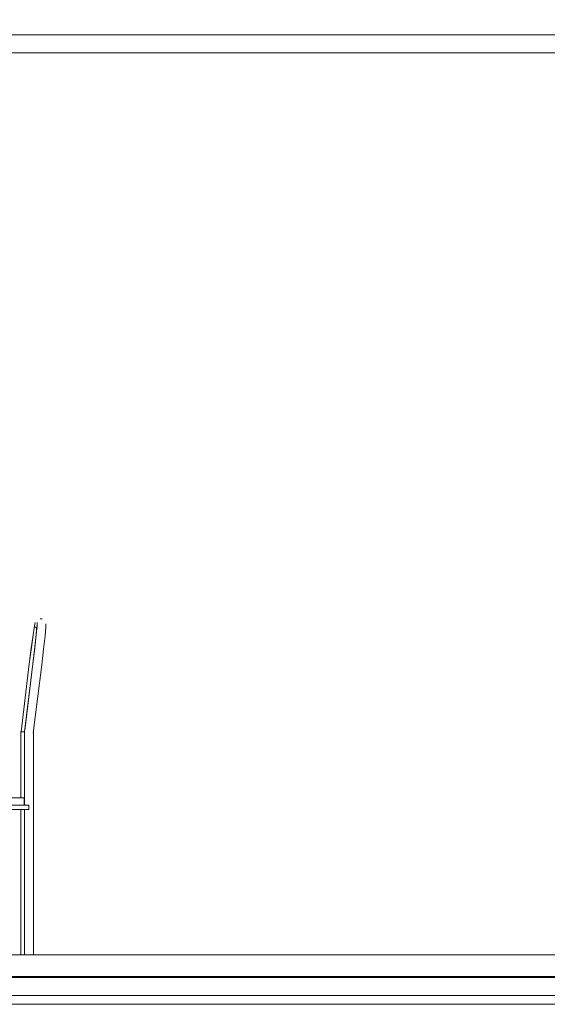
# Model space of a CAD drawing. Header units: millimetres. Extents: x -30280 to 309309, y -17460 to 4378.
# Tile 670 of 1056: x 206125 to 207301, y -13520 to -11326. Entities that reach past the tile are written whole.
import ezdxf

# ---------------------------------------------------------------- set-up
doc = ezdxf.new("R2010")
doc.units = ezdxf.units.MM
doc.header["$MEASUREMENT"] = 0
doc.linetypes.add('Wipeout_Contour', pattern=[1000, 0, -1000])
for name, color, linetype in [('10_ESTR_Fotjats', 7, 'Continuous'), ('14_PAV_Paviment existent', 7, 'Continuous'), ('Nuevo_08_E_Envans secs', 7, 'Continuous'), ('Nuevo_09_EI_Mobiliari general', 7, 'Continuous'), ('Nuevo_Ventanas Archicad', 7, 'Continuous'), ('Ventanas Archicad', 7, 'Continuous')]:
    doc.layers.add(name, color=color, linetype=linetype)
for name, color, linetype, lineweight in [('10_ESTR_Fotjats_Pluma_Nº__1', 7, 'Continuous', 5), ('14_PAV_Paviment existent_Pluma_Nº__29', 7, 'Continuous', 20), ('Nuevo_08_E_Envans secs_Pluma_Nº__47', 7, 'Continuous', 20), ('Nuevo_09_EI_Mobiliari general_Pluma_Nº__1', 7, 'Continuous', 5), ('Nuevo_Ventanas Archicad_Pluma_Nº__1', 7, 'Continuous', 5), ('Ventanas Archicad_Pluma_Nº__1', 7, 'Continuous', 5)]:
    doc.layers.add(name, color=color, linetype=linetype, lineweight=lineweight)

# ---------------------------------------------------------------- blocks, each defined once
blk = doc.blocks.new('Elem Sección_11_5', base_point=(181934.4, -13460))
at = {"layer": '10_ESTR_Fotjats_Pluma_Nº__1', "color": 7, "linetype": 'Continuous', "lineweight": 5}
for p, q in [((211190.4, -13500), (173577.4, -13500)), ((211190.4, -13520), (173577.4, -13520))]:
    blk.add_line(p, q, dxfattribs=at)
blk = doc.blocks.new('Elem Sección_67_5', base_point=(181934.4, -13460))
at = {"layer": 'Ventanas Archicad_Pluma_Nº__1', "color": 7, "linetype": 'Continuous', "lineweight": 5}
for p, q in [((206150.8, -11756.2), (206150.8, -11400)), ((206175.8, -11725.8), (206175.8, -11400)), ((206696.9, -11400), (206177.4, -11727.4)), ((207225.8, -11400), (207225.8, -12435)), ((207250.8, -11400), (207250.8, -12460)), ((206152.3, -11724.3), (206150.8, -11725.8)), ((206157.3, -11723), (206152.3, -11724.3)), ((206169.3, -11723), (206157.3, -11723)), ((206174.3, -11724.3), (206169.3, -11723)), ((206178, -11728), (206174.3, -11724.3)), ((206179.3, -11733), (206178, -11728)), ((206179.3, -11787), (206179.3, -11733)), ((206149.8, -11760), (206151.6, -11753.2)), ((206151.6, -11753.2), (206156.6, -11748.3)), ((206152.8, -11760.4), (206154.3, -11754.8)), ((206154.3, -11754.8), (206158.1, -11751)), ((206156.6, -11748.3), (206163.3, -11746.5)), ((206158.1, -11751), (206163.3, -11749.6)), ((206163.3, -11746.5), (206170.1, -11748.3)), ((206163.3, -11749.6), (206168.5, -11751)), ((206168.5, -11751), (206172.3, -11754.8)), ((206170.1, -11748.3), (206175, -11753.2)), ((206172.3, -11754.8), (206173.8, -11760.4)), ((206175, -11753.2), (206176.8, -11760)), ((206149.8, -11864), (206149.8, -11760)), ((206152.8, -11863.1), (206152.8, -11760.4)), ((206173.8, -11760.4), (206173.8, -11863.1)), ((206176.8, -11760), (206176.8, -11864)), ((206176.8, -11793.1), (206178, -11792)), ((207196.5, -12435), (206177.4, -11792.5)), ((206178, -11792), (206179.3, -11787)), ((206151.8, -11867), (206149.8, -11864)), ((206150.8, -12460), (206150.8, -11865.5)), ((206163.3, -11870), (206151.8, -11867)), ((206153.7, -11864.4), (206152.8, -11863.1)), ((206163.3, -11866.9), (206153.7, -11864.4)), ((206173, -11864.4), (206163.3, -11866.9)), ((206174.8, -11867), (206163.3, -11870)), ((206173.8, -11863.1), (206173, -11864.4)), ((206176.8, -11864), (206174.8, -11867)), ((206175.8, -12435), (206175.8, -11865.5)), ((207225.8, -12435), (206175.8, -12435)), ((207236.2, -12460), (207196.5, -12435)), ((207250.8, -12460), (206150.8, -12460)), ((206150.8, -12728.3), (206150.8, -12560)), ((206150.8, -12560), (207250.8, -12560)), ((207250.8, -12560), (207250.8, -12710)), ((207250.8, -12735), (207250.8, -13060)), ((207250.8, -13086), (207250.8, -13360)), ((206880.6, -13360), (206155.8, -13360)), ((207155.7, -13360), (206908.1, -13360)), ((207250.8, -13360), (207205.7, -13360))]:
    blk.add_line(p, q, dxfattribs=at)
blk = doc.blocks.new('Elem Sección_111_5', base_point=(181934.4, -13460))
at = {"layer": 'Nuevo_09_EI_Mobiliari general_Pluma_Nº__1', "color": 7, "linetype": 'Continuous', "lineweight": 5}
for p, q in [((207770.7, -12710), (207120.7, -12710)), ((207120.7, -12735), (207120.7, -12710)), ((207770.7, -12735), (207770.7, -12710)), ((207770.7, -12735), (207120.7, -12735)), ((207155.7, -13410), (207155.7, -12735)), ((207205.7, -13410), (207205.7, -12735)), ((207685.7, -13410), (207685.7, -12735)), ((207735.7, -13410), (207735.7, -12735))]:
    blk.add_line(p, q, dxfattribs=at)
blk = doc.blocks.new('Elem Sección_112_5', base_point=(181934.4, -13460))
at = {"layer": 'Nuevo_09_EI_Mobiliari general_Pluma_Nº__1', "color": 7, "linetype": 'Continuous', "lineweight": 5}
for p, q in [((206852.6, -12679), (206852.5, -12672)), ((206854.4, -12698.9), (206852.6, -12679)), ((206863.2, -12660.9), (206861.2, -12660.9)), ((206865.4, -12660.9), (206863.5, -12660.9)), ((206872.5, -12676.6), (206872.3, -12669.6)), ((206874.3, -12696.5), (206872.5, -12676.6)), ((206878.1, -12676.6), (206876.5, -12669.6)), ((206881.2, -12696.5), (206878.1, -12676.6)), ((206857.7, -12728.7), (206854.4, -12698.9)), ((206872.7, -12679.6), (206873.5, -12679.5)), ((206873.7, -12685.7), (206873.5, -12679.5)), ((206873.5, -12679.5), (206877.7, -12679.5)), ((206875.3, -12703.5), (206873.7, -12685.7)), ((206877.5, -12726.2), (206874.3, -12696.5)), ((206877.7, -12679.5), (206879.2, -12685.7)), ((206879.2, -12685.7), (206881.9, -12703.5)), ((206885.2, -12726.2), (206881.2, -12696.5)), ((206878.2, -12730), (206875.3, -12703.5)), ((206881.9, -12703.5), (206885.5, -12730)), ((206861.8, -12763.8), (206857.7, -12728.7)), ((206881.7, -12761.4), (206877.5, -12726.2)), ((206881.9, -12761.4), (206878.2, -12730)), ((206889.7, -12761.4), (206885.2, -12726.2)), ((206885.5, -12730), (206889.5, -12761.4)), ((206880.6, -12915.1), (206862, -12763.8)), ((206899.8, -12910.3), (206881.5, -12761.4)), ((206900.5, -12912.7), (206881.9, -12761.4)), ((206889.5, -12761.4), (206908.1, -12912.7)), ((206880.6, -13410), (206880.6, -12913.9)), ((206900.1, -12913.9), (206899.9, -12910.3)), ((206900.1, -12913.7), (206908.1, -12912.7)), ((206900.1, -13076), (206900.1, -12913.9)), ((206908.1, -12912.7), (206900.5, -12912.7)), ((206908.1, -12913.9), (206907.9, -12910.3)), ((206908.1, -13060), (206908.1, -12913.9)), ((206902.9, -13060), (206901.4, -13060)), ((206901.4, -13076), (206901.4, -13060)), ((206906.3, -13060), (206902.9, -13060)), ((206910.7, -13060), (206906.3, -13060)), ((207155.7, -13060), (206910.7, -13060)), ((207269.1, -13060), (207205.7, -13060)), ((207273.1, -13060), (207269.1, -13060)), ((207276.6, -13060), (207273.1, -13060)), ((207279, -13060), (207276.6, -13060)), ((207279.9, -13060), (207279, -13060)), ((207288.7, -13060), (207279.9, -13060)), ((207288.7, -13076), (207288.7, -13060)), ((206880.6, -13076), (206880.3, -13076)), ((206880.3, -13086), (206880.3, -13076)), ((206880.6, -13086), (206880.3, -13086)), ((206890.7, -13076), (207155.7, -13076)), ((206890.7, -13086), (206890.7, -13076)), ((206890.7, -13086), (207155.7, -13086)), ((206900.1, -13410), (206900.1, -13086)), ((206908.1, -13410), (206908.1, -13086)), ((207205.7, -13076), (207269.7, -13076)), ((207205.7, -13086), (207269.7, -13086)), ((207260.1, -13410), (207260.1, -13086)), ((207269.7, -13076), (207269.7, -13086)), ((207279.7, -13076), (207279.6, -13076)), ((207279.6, -13076), (207279.6, -13086)), ((207279.6, -13410), (207279.6, -13086)), ((207279.9, -13086), (207279.6, -13086)), ((207279.9, -13076), (207279.7, -13076)), ((207288.7, -13076), (207279.9, -13076)), ((207279.9, -13086), (207279.9, -13076)), ((207288.7, -13086), (207279.9, -13086)), ((207288.5, -13410), (207288.5, -13086)), ((207288.7, -13086), (207288.7, -13076))]:
    blk.add_line(p, q, dxfattribs=at)
blk = doc.blocks.new('Elem Sección_138_5', base_point=(181934.4, -13460))
at = {"layer": 'Nuevo_08_E_Envans secs_Pluma_Nº__47', "color": 7, "linetype": 'Continuous', "lineweight": 20}
for p, q in [((207300.8, -11400), (207300.8, -12710)), ((207300.8, -12735), (207300.8, -13410))]:
    blk.add_line(p, q, dxfattribs=at)
blk = doc.blocks.new('Elem Sección_172_5', base_point=(181934.4, -13460))
at = {"color": 254, "linetype": 'Wipeout_Contour', "lineweight": 0, "ltscale": 1637533.714366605}
blk.add_wipeout([(201005.5, -11360), (203058.6, -11360), (203058.6, -11410), (204658.6, -11410), (204658.6, -11360), (208797.9, -11360), (208797.9, -11013), (201005.5, -11013)], dxfattribs=at).dxf.layer = 'Nuevo_08_E_Envans secs'
blk = doc.blocks.new('Elem Sección_189_5', base_point=(181934.4, -13460))
at = {"color": 254, "linetype": 'Wipeout_Contour', "lineweight": 0, "ltscale": 1242249.803610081}
blk.add_wipeout([(204658.6, -11360), (204658.6, -11400), (204698.6, -11400), (208757.9, -11400), (208797.9, -11400), (208797.9, -11360)], dxfattribs=at).dxf.layer = 'Nuevo_Ventanas Archicad'
at = {"color": 254, "linetype": 'Wipeout_Contour', "lineweight": 0, "ltscale": 1242982.745324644}
blk.add_wipeout([(204698.6, -13410), (204658.6, -13410), (204658.6, -13458), (208797.9, -13458), (208797.9, -13410), (208757.9, -13410)], dxfattribs=at).dxf.layer = 'Nuevo_Ventanas Archicad'
at = {"layer": 'Nuevo_Ventanas Archicad_Pluma_Nº__1', "color": 7, "linetype": 'Continuous', "lineweight": 5}
blk.add_line((204658.6, -11360), (208797.9, -11360), dxfattribs=at)
at = {"color": 254, "linetype": 'Wipeout_Contour', "lineweight": 0, "ltscale": 828410.240575}
blk.add_wipeout([(208757.9, -13410), (208757.9, -11400), (204698.6, -11400), (204698.6, -13410)], dxfattribs=at).dxf.layer = 'Nuevo_Ventanas Archicad'
at = {"layer": 'Nuevo_Ventanas Archicad_Pluma_Nº__1', "color": 7, "linetype": 'Continuous', "lineweight": 5}
for p, q in [((208757.9, -11400), (204698.6, -11400)), ((204698.6, -13410), (208757.9, -13410))]:
    blk.add_line(p, q, dxfattribs=at)
blk = doc.blocks.new('Elem Sección_192_5', base_point=(181934.4, -13460))
at = {"layer": 'Nuevo_09_EI_Mobiliari general_Pluma_Nº__1', "color": 7, "linetype": 'Continuous', "lineweight": 5}
for p, q in [((206155.2, -12696.5), (206158.2, -12676.6)), ((206158.2, -12676.6), (206159.8, -12669.6)), ((206162, -12696.5), (206163.9, -12676.6)), ((206163.9, -12676.6), (206164, -12669.6)), ((206170.9, -12660.9), (206172.8, -12660.9)), ((206173.1, -12660.9), (206175.2, -12660.9)), ((206181.9, -12698.9), (206183.7, -12679)), ((206183.7, -12679), (206183.9, -12672)), ((206151.1, -12726.2), (206155.2, -12696.5)), ((206157.2, -12685.7), (206154.4, -12703.5)), ((206158.6, -12679.5), (206157.2, -12685.7)), ((206162.8, -12679.5), (206158.6, -12679.5)), ((206158.8, -12726.2), (206162, -12696.5)), ((206161, -12703.5), (206162.7, -12685.7)), ((206162.7, -12685.7), (206162.8, -12679.5)), ((206163.6, -12679.6), (206162.8, -12679.5)), ((206178.7, -12728.7), (206181.9, -12698.9)), ((206154.4, -12703.5), (206150.8, -12730)), ((206158.1, -12730), (206161, -12703.5)), ((206146.6, -12761.4), (206151.1, -12726.2)), ((206150.8, -12730), (206146.8, -12761.4)), ((206154.4, -12761.4), (206158.1, -12730)), ((206154.6, -12761.4), (206158.8, -12726.2)), ((206174.5, -12763.8), (206178.7, -12728.7)), ((206146.8, -12761.4), (206128.3, -12912.7)), ((206135.9, -12912.7), (206154.4, -12761.4)), ((206136.6, -12910.3), (206154.8, -12761.4)), ((206155.7, -12915.1), (206174.3, -12763.8)), ((206128.2, -12913.9), (206128.4, -12910.3)), ((206128.2, -13060), (206128.2, -12913.9)), ((206128.3, -12912.7), (206135.9, -12912.7)), ((206136.2, -12913.7), (206128.3, -12912.7)), ((206136.2, -12913.9), (206136.4, -12910.3)), ((206136.2, -13076), (206136.2, -12913.9)), ((206155.8, -13410), (206155.8, -12913.9)), ((205747.7, -13060), (205756.5, -13060)), ((205747.7, -13076), (205747.7, -13060)), ((205756.5, -13060), (205757.4, -13060)), ((205757.4, -13060), (205759.7, -13060)), ((205759.7, -13060), (205763.2, -13060)), ((205763.2, -13060), (205767.2, -13060)), ((205767.2, -13060), (205830.6, -13060)), ((205880.6, -13060), (206125.7, -13060)), ((206125.7, -13060), (206130.1, -13060)), ((206130.1, -13060), (206133.4, -13060)), ((206133.4, -13060), (206135, -13060)), ((206135, -13076), (206135, -13060)), ((205747.7, -13076), (205756.5, -13076)), ((205747.7, -13086), (205747.7, -13076)), ((205747.7, -13086), (205756.5, -13086)), ((205747.9, -13410), (205747.9, -13086)), ((205756.5, -13076), (205756.6, -13076)), ((205756.5, -13086), (205756.5, -13076)), ((205756.5, -13086), (205756.7, -13086)), ((205756.6, -13076), (205756.7, -13076)), ((205756.7, -13076), (205756.7, -13086)), ((205756.7, -13410), (205756.7, -13086)), ((205830.6, -13076), (205766.7, -13076)), ((205766.7, -13076), (205766.7, -13086)), ((205830.6, -13086), (205766.7, -13086)), ((205776.3, -13410), (205776.3, -13086)), ((206145.7, -13076), (205880.6, -13076)), ((206145.7, -13086), (205880.6, -13086)), ((206128.2, -13410), (206128.2, -13086)), ((206136.2, -13410), (206136.2, -13086)), ((206145.7, -13086), (206145.7, -13076)), ((206155.8, -13076), (206156, -13076)), ((206155.8, -13086), (206156, -13086)), ((206156, -13086), (206156, -13076))]:
    blk.add_line(p, q, dxfattribs=at)
blk = doc.blocks.new('Elem Sección_474_5', base_point=(181934.4, -13460))
at = {"layer": '14_PAV_Paviment existent_Pluma_Nº__29', "color": 7, "linetype": 'Continuous', "lineweight": 20}
blk.add_line((209979.6, -13458), (200805.5, -13458), dxfattribs=at)
at = {"layer": '14_PAV_Paviment existent_Pluma_Nº__29', "color": 7, "linetype": 'Continuous', "lineweight": 20, "flags": 128}
blk.add_lwpolyline([(209979.6, -13460), (200810.5, -13460), (200805.5, -13460)], dxfattribs=at)

msp = doc.modelspace()

# ---------------------------------------------------------------- block references
at = {"layer": '10_ESTR_Fotjats', "lineweight": 0}
msp.add_blockref('Elem Sección_11_5', (181934.4, -13460), dxfattribs=at)
at = {"layer": 'Nuevo_08_E_Envans secs', "lineweight": 0}
msp.add_blockref('Elem Sección_138_5', (181934.4, -13460), dxfattribs=at)
at = {"layer": 'Nuevo_09_EI_Mobiliari general', "lineweight": 0}
for name in ['Elem Sección_112_5', 'Elem Sección_111_5']:
    msp.add_blockref(name, (181934.4, -13460), dxfattribs=at)
at = {"layer": 'Ventanas Archicad', "lineweight": 0}
msp.add_blockref('Elem Sección_67_5', (181934.4, -13460), dxfattribs=at)

# ---------------------------------------------------------------- next in the draw order: block references
at = {"layer": 'Nuevo_08_E_Envans secs', "lineweight": 0}
msp.add_blockref('Elem Sección_172_5', (181934.4, -13460), dxfattribs=at)

# ---------------------------------------------------------------- next in the draw order: block references
at = {"layer": 'Nuevo_Ventanas Archicad', "lineweight": 0}
msp.add_blockref('Elem Sección_189_5', (181934.4, -13460), dxfattribs=at)

# ---------------------------------------------------------------- next in the draw order: block references
at = {"layer": '14_PAV_Paviment existent', "lineweight": 0}
msp.add_blockref('Elem Sección_474_5', (181934.4, -13460), dxfattribs=at)
at = {"layer": 'Nuevo_09_EI_Mobiliari general', "lineweight": 0}
msp.add_blockref('Elem Sección_192_5', (181934.4, -13460), dxfattribs=at)

doc.saveas('drawing.dxf')
